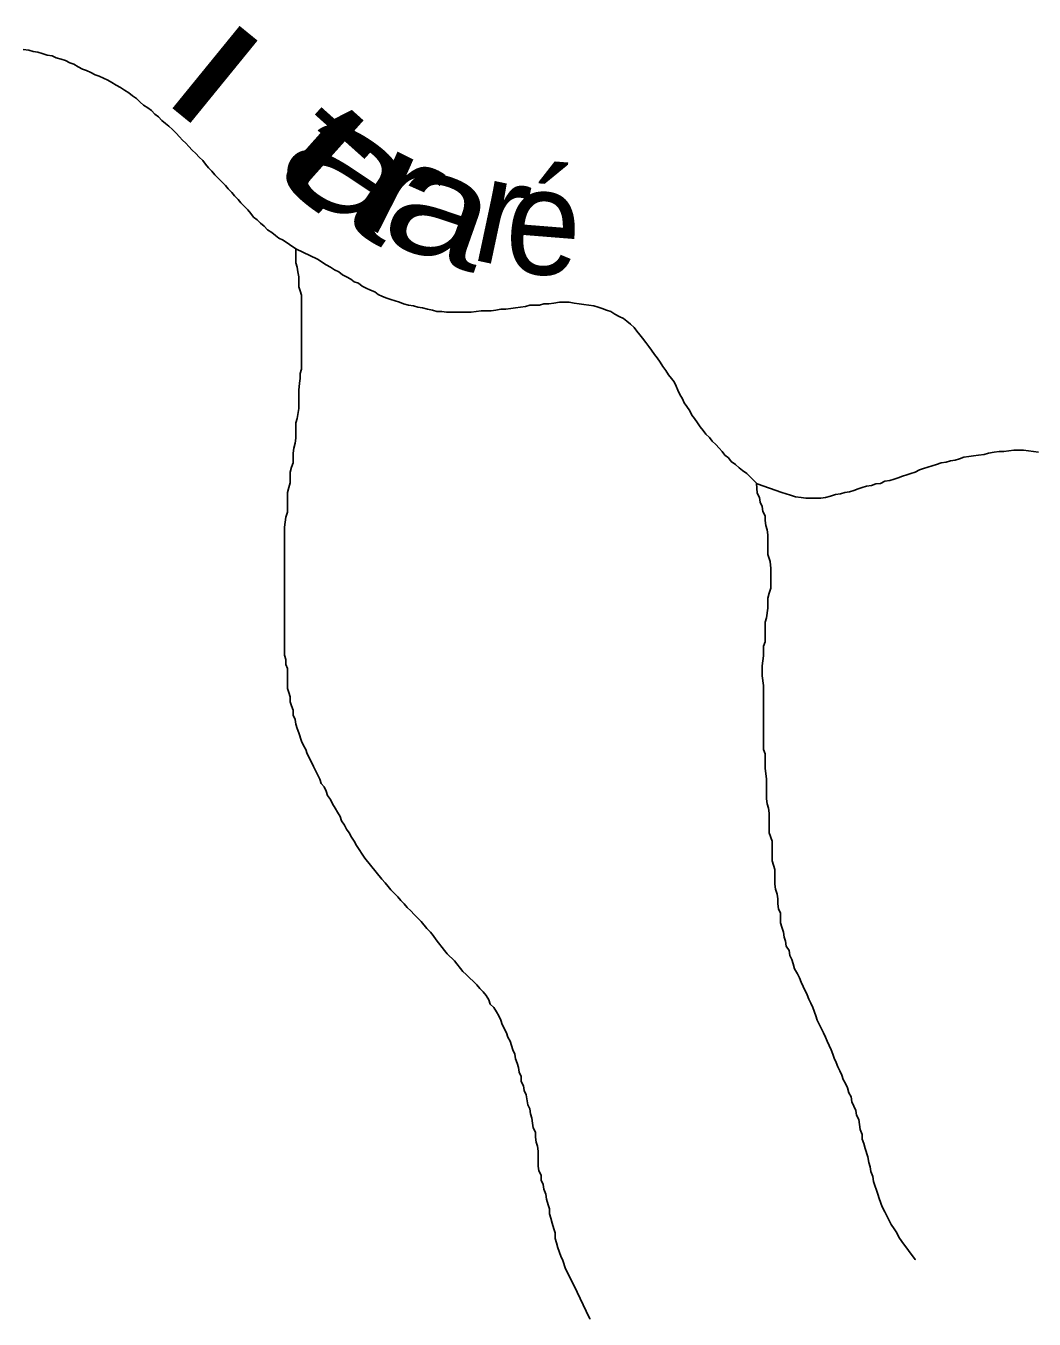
# Model space of a CAD drawing. Extents: x 652.3 to 678, y 7316.9 to 7344.9.
# Drawn here: x 666.71 to 667.849, y 7329.197 to 7330.657 of the extents above; entities that cross this region are included whole.
import ezdxf
from ezdxf.enums import TextEntityAlignment as Align

# ---------------------------------------------------------------- set-up
doc = ezdxf.new("R2010")
doc.units = 0
doc.header["$LTSCALE"] = 0.032
doc.layers.add('61', color=7, linetype='Continuous')
doc.layers.add('7', color=7, linetype='Continuous', lineweight=25)

msp = doc.modelspace()

# ---------------------------------------------------------------- linework, layer by layer
at = {"layer": '7'}
for points in [[(666.7594, 7330.6156), (666.7546, 7330.618), (666.7498, 7330.6196), (666.7442, 7330.6211), (666.7395, 7330.6235), (666.7339, 7330.6243), (666.7283, 7330.6259), (666.7236, 7330.6275), (666.718, 7330.6283), (666.7132, 7330.6299), (666.7068, 7330.6307)], [(667.0148, 7330.4055), (667.0005, 7330.4151), (666.9957, 7330.4174), (666.9917, 7330.4206), (666.9877, 7330.4238), (666.9829, 7330.427), (666.979, 7330.431), (666.975, 7330.4342), (666.971, 7330.4381), (666.967, 7330.4413), (666.9638, 7330.4453), (666.9607, 7330.4493), (666.9567, 7330.4533), (666.9527, 7330.4572), (666.9495, 7330.4612), (666.9455, 7330.4652), (666.9424, 7330.4692), (666.9384, 7330.4731), (666.9352, 7330.4771), (666.9312, 7330.4811), (666.9272, 7330.4851), (666.9233, 7330.4891), (666.9201, 7330.493), (666.9161, 7330.497), (666.9129, 7330.501), (666.9097, 7330.505), (666.9058, 7330.5089), (666.9018, 7330.5129), (666.8978, 7330.5169), (666.8938, 7330.5209), (666.8906, 7330.5249), (666.8867, 7330.528), (666.8835, 7330.532), (666.8795, 7330.536), (666.8755, 7330.54), (666.8715, 7330.544), (666.8676, 7330.5471), (666.8636, 7330.5503), (666.8596, 7330.5543), (666.8556, 7330.5575), (666.8517, 7330.5615), (666.8477, 7330.5646), (666.8429, 7330.5678), (666.8389, 7330.571), (666.8349, 7330.575), (666.8302, 7330.5782), (666.8262, 7330.5814), (666.8214, 7330.5845), (666.8166, 7330.5877), (666.8119, 7330.5901), (666.8071, 7330.5933), (666.8023, 7330.5957), (666.7976, 7330.5981), (666.7928, 7330.6005), (666.788, 7330.602), (666.7832, 7330.6044), (666.7785, 7330.6068), (666.7737, 7330.6084), (666.7689, 7330.6108), (666.7641, 7330.614), (666.7594, 7330.6156)], [(667.0418, 7329.8064), (667.0347, 7329.8207), (667.0323, 7329.8255), (667.0275, 7329.835), (667.0259, 7329.8398), (667.0235, 7329.8445), (667.0211, 7329.8493), (667.018, 7329.8589), (667.0164, 7329.8636), (667.0148, 7329.8684), (667.014, 7329.874), (667.0116, 7329.8788), (667.0116, 7329.8843), (667.01, 7329.8891), (667.0084, 7329.8939), (667.0084, 7329.8995), (667.0068, 7329.9042), (667.0052, 7329.909), (667.0052, 7329.9313), (667.0036, 7329.9361), (667.0036, 7329.9416), (667.002, 7329.9464), (667.002, 7330.0912), (667.0028, 7330.0968), (667.0036, 7330.1024), (667.0052, 7330.1079), (667.0052, 7330.1302), (667.0068, 7330.1358), (667.0084, 7330.1413), (667.0084, 7330.1533), (667.01, 7330.1588), (667.0116, 7330.1636), (667.0116, 7330.1748), (667.0124, 7330.1803), (667.014, 7330.1859), (667.0148, 7330.1915), (667.0148, 7330.209), (667.0164, 7330.2137), (667.018, 7330.2249), (667.018, 7330.2456), (667.0188, 7330.2535), (667.0195, 7330.2591), (667.0195, 7330.2647), (667.0211, 7330.2694), (667.0211, 7330.353), (667.0195, 7330.3578), (667.018, 7330.3625), (667.018, 7330.3737), (667.0172, 7330.3793), (667.0164, 7330.3848), (667.0148, 7330.3896), (667.0148, 7330.4055)], [(667.2407, 7330.3363), (667.2352, 7330.3355), (667.2296, 7330.3355), (667.224, 7330.3355), (667.2185, 7330.3347), (667.2129, 7330.3339), (667.2073, 7330.3339), (667.2018, 7330.3339), (667.1962, 7330.3339), (667.1906, 7330.3339), (667.1851, 7330.3339), (667.1795, 7330.3347), (667.1739, 7330.3347), (667.1691, 7330.3363), (667.1636, 7330.3371), (667.158, 7330.3387), (667.1524, 7330.3395), (667.1477, 7330.3411), (667.1421, 7330.3419), (667.1365, 7330.3434), (667.1317, 7330.345), (667.127, 7330.3466), (667.1222, 7330.3482), (667.1174, 7330.3498), (667.1126, 7330.3514), (667.1079, 7330.3538), (667.1039, 7330.357), (667.0991, 7330.3586), (667.0943, 7330.361), (667.0896, 7330.3633), (667.0856, 7330.3665), (667.0808, 7330.3681), (667.0768, 7330.3713), (667.0721, 7330.3737), (667.0673, 7330.3761), (667.0633, 7330.3793), (667.0585, 7330.3816), (667.0538, 7330.3848), (667.049, 7330.3872), (667.0394, 7330.3936), (667.0148, 7330.4055)], [(667.535, 7330.1407), (667.524, 7330.1517), (667.5192, 7330.1549), (667.5153, 7330.1581), (667.5113, 7330.162), (667.5065, 7330.1652), (667.5033, 7330.1692), (667.4993, 7330.1724), (667.4962, 7330.1764), (667.493, 7330.1803), (667.489, 7330.1843), (667.485, 7330.1883), (667.4818, 7330.1923), (667.4779, 7330.1962), (667.4747, 7330.2002), (667.4715, 7330.2042), (667.4683, 7330.209), (667.4651, 7330.2137), (667.462, 7330.2177), (667.4596, 7330.2225), (667.4564, 7330.2273), (667.4532, 7330.2313), (667.4516, 7330.236), (667.4484, 7330.2408), (667.446, 7330.2456), (667.4444, 7330.2504), (667.4421, 7330.2551), (667.4389, 7330.2591), (667.4357, 7330.2631), (667.4325, 7330.2679), (667.4293, 7330.2726), (667.4261, 7330.2774), (667.423, 7330.2822), (667.4198, 7330.2862), (667.4166, 7330.2909), (667.4134, 7330.2949), (667.4102, 7330.2997), (667.4063, 7330.3045), (667.4031, 7330.3084), (667.3999, 7330.3124), (667.3967, 7330.3164), (667.3927, 7330.3204), (667.3887, 7330.3236), (667.3848, 7330.3267), (667.38, 7330.3291), (667.3752, 7330.3315), (667.3704, 7330.3347), (667.3657, 7330.3363), (667.3609, 7330.3379), (667.3561, 7330.3395), (667.3513, 7330.3411), (667.3458, 7330.3419), (667.3402, 7330.3427), (667.3346, 7330.3434), (667.3291, 7330.3442), (667.3235, 7330.345), (667.3179, 7330.345), (667.3124, 7330.345), (667.306, 7330.3442), (667.3004, 7330.3434), (667.2949, 7330.3434), (667.2901, 7330.3419), (667.2845, 7330.3419), (667.2789, 7330.3419), (667.2742, 7330.3403), (667.2686, 7330.3395), (667.263, 7330.3387), (667.2575, 7330.3379), (667.2519, 7330.3371), (667.2463, 7330.3371), (667.2407, 7330.3363)], [(667.8534, 7330.1756), (667.8479, 7330.1764), (667.8423, 7330.1771), (667.8367, 7330.1779), (667.8311, 7330.1779), (667.8256, 7330.1779), (667.82, 7330.1771), (667.8144, 7330.1764), (667.8089, 7330.1764), (667.8033, 7330.1756), (667.7969, 7330.1748), (667.7922, 7330.1732), (667.7858, 7330.1724), (667.7802, 7330.1716), (667.7747, 7330.1708), (667.7691, 7330.17), (667.7643, 7330.1684), (667.7595, 7330.1668), (667.754, 7330.166), (667.7492, 7330.1644), (667.7436, 7330.1636), (667.7381, 7330.162), (667.7333, 7330.1604), (667.7285, 7330.1588), (667.7237, 7330.1573), (667.719, 7330.1557)], [(667.719, 7330.1557), (667.7142, 7330.1533), (667.7094, 7330.1517), (667.7046, 7330.1501), (667.6999, 7330.1485), (667.6951, 7330.1469), (667.6903, 7330.1453), (667.6855, 7330.1437), (667.68, 7330.1429), (667.6752, 7330.1405), (667.6696, 7330.1398), (667.6649, 7330.1382), (667.6593, 7330.1374), (667.6545, 7330.1358), (667.6497, 7330.1342), (667.645, 7330.1326), (667.6402, 7330.131), (667.6346, 7330.1302), (667.6298, 7330.1286), (667.6243, 7330.1278), (667.6187, 7330.1262), (667.6131, 7330.1246), (667.6076, 7330.1238), (667.602, 7330.1238), (667.5964, 7330.1238), (667.5909, 7330.1238), (667.5853, 7330.1246), (667.5789, 7330.1254), (667.5733, 7330.127), (667.5638, 7330.1302), (667.5359, 7330.1398), (667.535, 7330.1407)], [(667.5479, 7330.0825), (667.5471, 7330.088), (667.5455, 7330.0928), (667.5447, 7330.0984), (667.5447, 7330.1039), (667.5423, 7330.1087), (667.5415, 7330.1143), (667.5391, 7330.1191), (667.5383, 7330.1246), (667.5359, 7330.1294), (667.535, 7330.1407)], [(667.7146, 7329.2637), (667.7143, 7329.264), (667.6991, 7329.2844), (667.6959, 7329.2892), (667.6935, 7329.2939), (667.6903, 7329.2987), (667.6871, 7329.3035), (667.68, 7329.3178), (667.6768, 7329.3234), (667.6736, 7329.3329), (667.672, 7329.3377), (667.6672, 7329.352), (667.6664, 7329.3576), (667.6641, 7329.3632), (667.6633, 7329.3687), (667.6617, 7329.3735), (667.6609, 7329.3799), (667.6577, 7329.3894), (667.6561, 7329.395), (667.6545, 7329.3998), (667.6545, 7329.4053), (667.6521, 7329.4109), (667.6513, 7329.4165), (667.6505, 7329.422), (667.6481, 7329.4268), (667.6473, 7329.4324), (667.645, 7329.4372), (667.6426, 7329.4419), (667.6418, 7329.4475), (667.6394, 7329.4523), (667.6378, 7329.4578), (667.6354, 7329.4626), (667.633, 7329.4674), (667.6314, 7329.4722), (667.629, 7329.4769), (667.6267, 7329.4817), (667.6251, 7329.4865), (667.6227, 7329.4913), (667.6211, 7329.496), (667.6195, 7329.5008), (667.6147, 7329.5104), (667.6131, 7329.5151), (667.6107, 7329.5199), (667.6036, 7329.5342), (667.602, 7329.539), (667.5988, 7329.5486), (667.5964, 7329.5533), (667.594, 7329.5581), (667.5924, 7329.5629), (667.5877, 7329.5724), (667.5853, 7329.5772), (667.5837, 7329.582), (667.5813, 7329.5867), (667.5781, 7329.5923), (667.5765, 7329.5979), (667.5749, 7329.6027), (667.5726, 7329.6074), (667.5718, 7329.613), (667.5686, 7329.6178), (667.5678, 7329.6233), (667.5662, 7329.6281), (667.5654, 7329.6337), (667.5638, 7329.6393), (667.5622, 7329.644), (667.5622, 7329.6552), (667.5598, 7329.66), (667.559, 7329.6655), (667.559, 7329.6711), (667.5582, 7329.6767), (667.5566, 7329.6822), (667.5558, 7329.6878), (667.5558, 7329.7045), (667.5527, 7329.7141), (667.5527, 7329.7363), (667.5495, 7329.7459), (667.5495, 7329.7682), (667.5487, 7329.7737), (667.5471, 7329.7785), (667.5463, 7329.7841), (667.5463, 7329.8064), (667.5455, 7329.8127), (667.5447, 7329.8183), (667.5447, 7329.835), (667.5431, 7329.8398), (667.5431, 7329.9122), (667.5415, 7329.9233), (667.5415, 7329.9345), (667.5423, 7329.94), (667.5431, 7329.9456), (667.5431, 7329.9567), (667.5447, 7329.9615), (667.5447, 7329.9838), (667.5463, 7329.9886), (667.5479, 7329.9997), (667.5479, 7330.0108), (667.5495, 7330.0164), (667.5511, 7330.022), (667.5511, 7330.0443), (667.5503, 7330.0522), (667.5479, 7330.0602), (667.5479, 7330.0825)], [(667.3468, 7329.1966), (667.3467, 7329.197), (667.3426, 7329.2056), (667.3291, 7329.2343), (667.3243, 7329.2438), (667.3219, 7329.2486), (667.3195, 7329.2534), (667.3163, 7329.2629), (667.314, 7329.2677), (667.3108, 7329.2772), (667.3092, 7329.2828), (667.3076, 7329.2876), (667.3076, 7329.2939), (667.306, 7329.2987), (667.3044, 7329.3051), (667.3028, 7329.3106), (667.3012, 7329.3154), (667.3012, 7329.321), (667.2996, 7329.3258), (667.298, 7329.3321), (667.2972, 7329.3377), (667.2949, 7329.3433), (667.2941, 7329.3488), (667.2917, 7329.3536), (667.2917, 7329.3592), (667.2893, 7329.364), (667.2885, 7329.3695), (667.2885, 7329.3862), (667.2877, 7329.3918), (667.2861, 7329.3966), (667.2853, 7329.4021), (667.2853, 7329.4077), (667.2829, 7329.4125), (667.2821, 7329.4181), (667.2813, 7329.4236), (667.2797, 7329.4284), (667.2789, 7329.434), (667.2766, 7329.4387), (667.275, 7329.4499), (667.2726, 7329.4547), (667.2718, 7329.4602), (667.2694, 7329.465), (667.2694, 7329.4706), (667.267, 7329.4754), (667.2662, 7329.4809), (667.2646, 7329.4857), (667.263, 7329.4905), (667.2622, 7329.496), (667.2598, 7329.5008), (667.2567, 7329.5104), (667.2543, 7329.5151), (667.2527, 7329.5199), (667.2479, 7329.5295), (667.2463, 7329.5342), (667.2439, 7329.539), (667.2415, 7329.5438), (667.2384, 7329.5486), (667.2344, 7329.5525), (667.2328, 7329.5573), (667.2296, 7329.5621), (667.2264, 7329.5661), (667.2224, 7329.57), (667.2193, 7329.574), (667.2073, 7329.586), (667.2034, 7329.5891), (667.1938, 7329.6011), (667.1858, 7329.609), (667.1827, 7329.613), (667.1731, 7329.6249), (667.1699, 7329.6297), (667.1667, 7329.6337), (667.1628, 7329.6377), (667.1564, 7329.6456), (667.1484, 7329.6536), (667.1445, 7329.6576), (667.1405, 7329.6615), (667.1373, 7329.6655), (667.1333, 7329.6695), (667.1301, 7329.6735), (667.1222, 7329.6814), (667.119, 7329.6854), (667.1158, 7329.6894), (667.1118, 7329.6934), (667.0928, 7329.7172), (667.0832, 7329.7316), (667.0808, 7329.7363), (667.0776, 7329.7411), (667.0752, 7329.7459), (667.0721, 7329.7499), (667.0697, 7329.7546), (667.0665, 7329.7594), (667.0649, 7329.7642), (667.0617, 7329.769), (667.0593, 7329.7737), (667.0561, 7329.7785), (667.0538, 7329.7833), (667.0506, 7329.7881), (667.049, 7329.7928), (667.0466, 7329.7976), (667.0434, 7329.8016), (667.0418, 7329.8064)]]:
    msp.add_lwpolyline(points, dxfattribs=at)

# ---------------------------------------------------------------- texts
at = {"layer": '61'}
for s, rotation, width, p in [('I', 140.834, 1.75, (666.9614, 7330.6489)), ('t', 318.197, 1.9, (667.0104, 7330.4715)), ('a', 325.643, 1.7, (667.0481, 7330.4494)), ('r', 333.089, 1.5, (667.1094, 7330.4222)), ('a', 340.535, 1.3, (667.1608, 7330.3971)), ('é', 355.428, 0.95, (667.2903, 7330.3766)), ('r', 347.982, 1.05, (667.2366, 7330.3884))]:
    msp.add_text(s, height=0.12, rotation=rotation, dxfattribs=dict(at, width=width)).set_placement(p, align=Align.CENTER)

doc.saveas('drawing.dxf')
